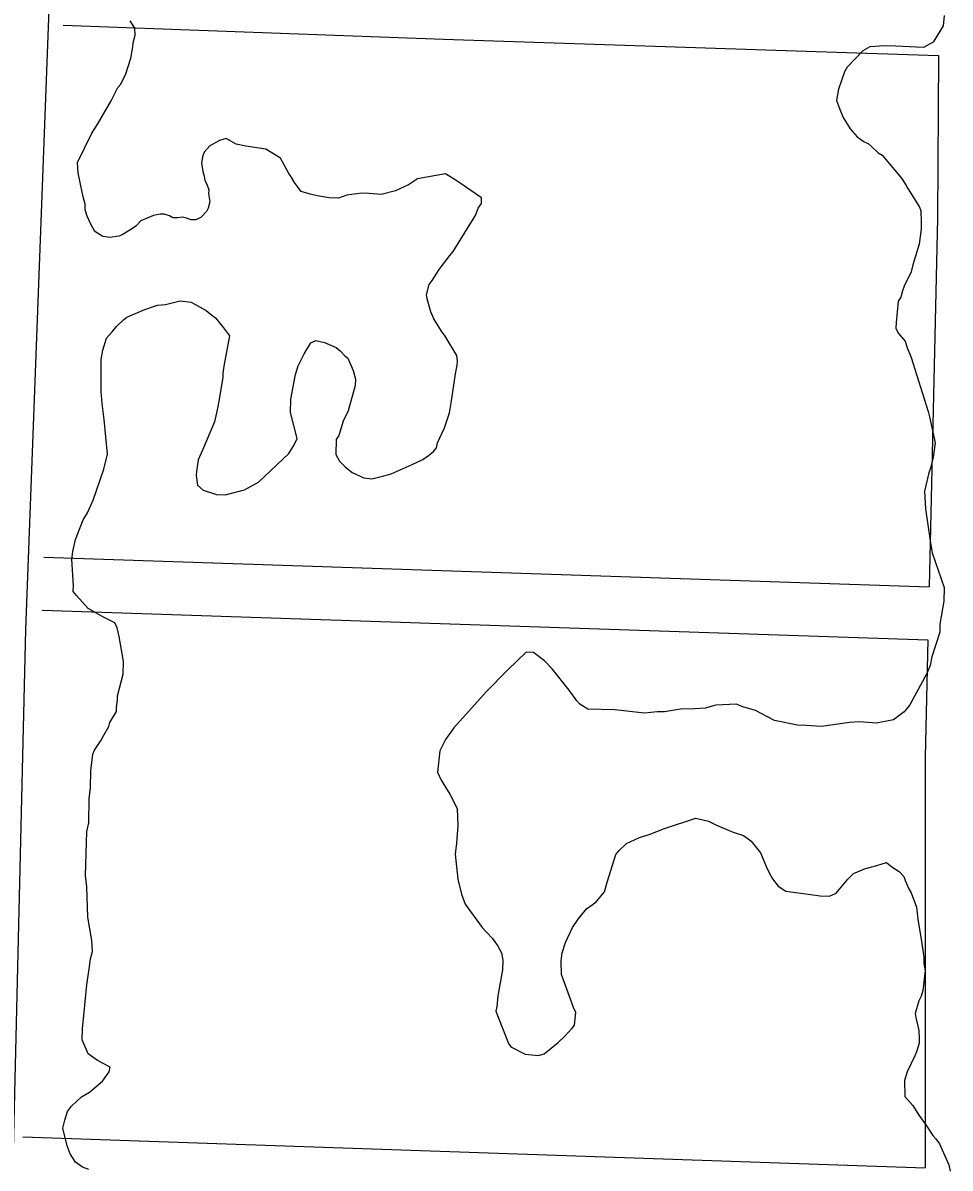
# Model space of a CAD drawing. Extents: x 3677843 to 3715951, y 511991 to 537744.
# Drawn here: x 3705486 to 3706011, y 518112 to 518760 of the extents above; entities that cross this region are included whole.
import ezdxf

# ---------------------------------------------------------------- set-up
doc = ezdxf.new("R2010")
doc.units = 0
doc.layers.add('V-ROAD-CNTR', color=7, linetype='Continuous')
doc.layers.add('V-SITE-VEGE', color=7, linetype='Continuous')

msp = doc.modelspace()

# ---------------------------------------------------------------- linework, layer by layer
at = {"layer": 'V-ROAD-CNTR'}
for points in [[(3705609.45, 521493.06), (3705559.33, 520267.33), (3705530.75, 519560.02), (3705487.88, 518416.88), (3705469.98, 517677.12)], [(3705509.06, 518758.84), (3705724.37, 518750.95), (3705952.42, 518743.29), (3706004.53, 518741.54)], [(3706004.53, 518741.55), (3706003.89, 518649.65), (3705999.16, 518441.1)], [(3705498.15, 518457.74), (3705999.16, 518441.1)], [(3705497.15, 518427.76), (3705998.48, 518411.11)], [(3705998.48, 518411.11), (3705996.98, 518344.88), (3705996.86, 518112.32)], [(3705486.32, 518129.91), (3705996.86, 518112.32)]]:
    msp.add_lwpolyline(points, dxfattribs=at)
at = {"layer": 'V-SITE-VEGE'}
for p, q in [((3706007.78, 518764.31), (3706007.17, 518758.45)), ((3705549.6, 518757.15), (3705547, 518761.29)), ((3705549.94, 518753.07), (3705549.6, 518757.15)), ((3706007.17, 518758.45), (3706001.49, 518749.11)), ((3705548.94, 518749.48), (3705549.94, 518753.07)), ((3705547.33, 518740.03), (3705548.38, 518745.43)), ((3705548.38, 518745.43), (3705548.94, 518749.48)), ((3705961.58, 518744.3), (3705952.74, 518735.05)), ((3705965.71, 518746.45), (3705961.58, 518744.3)), ((3705973.86, 518747.14), (3705965.71, 518746.45)), ((3705980.19, 518746.97), (3705973.86, 518747.14)), ((3705995.99, 518746.09), (3705980.19, 518746.97)), ((3706001.49, 518749.11), (3705995.99, 518746.09)), ((3705544.37, 518730.62), (3705547.33, 518740.03)), ((3705541.51, 518725.26), (3705544.37, 518730.62)), ((3705951.31, 518732.37), (3705947.88, 518722.52)), ((3705952.74, 518735.05), (3705951.31, 518732.37)), ((3705540.11, 518723.49), (3705541.51, 518725.26)), ((3705536.28, 518715.91), (3705540.11, 518723.49)), ((3705947.88, 518722.52), (3705946.81, 518716.21)), ((3705528.71, 518703), (3705536.28, 518715.91)), ((3705946.81, 518716.21), (3705948.5, 518711.65)), ((3705948.5, 518711.65), (3705950.62, 518706.62)), ((3705950.62, 518706.62), (3705954.52, 518700.18)), ((3705525.4, 518697.67), (3705528.71, 518703)), ((3705954.52, 518700.18), (3705958.46, 518695.56)), ((3705521.1, 518689.19), (3705525.4, 518697.67)), ((3705597.62, 518693.47), (3705592.12, 518690.45)), ((3705601.27, 518694.73), (3705597.62, 518693.47)), ((3705607.06, 518691.41), (3705601.27, 518694.73)), ((3705958.46, 518695.56), (3705962.46, 518692.74)), ((3705962.46, 518692.74), (3705964.69, 518691.77)), ((3705964.69, 518691.77), (3705966.46, 518690.37)), ((3705517.27, 518681.15), (3705521.1, 518689.19)), ((3705588.86, 518686.92), (3705587.88, 518684.24)), ((3705592.12, 518690.45), (3705588.86, 518686.92)), ((3705612.46, 518690.36), (3705607.06, 518691.41)), ((3705623.72, 518688.7), (3705612.46, 518690.36)), ((3705632.17, 518683.5), (3705623.72, 518688.7)), ((3705966.46, 518690.37), (3705970.43, 518686.65)), ((3705970.43, 518686.65), (3705972.66, 518685.23)), ((3705972.66, 518685.23), (3705983.61, 518672.28)), ((3705517.56, 518675.27), (3705517.27, 518681.15)), ((3705587.88, 518684.24), (3705587.33, 518680.64)), ((3705587.33, 518680.64), (3705588.12, 518676.09)), ((3705636.91, 518674.78), (3705632.17, 518683.5)), ((3705518.77, 518669.81), (3705517.56, 518675.27)), ((3705588.12, 518676.09), (3705588.95, 518673.36)), ((3705588.95, 518673.36), (3705589.34, 518671.09)), ((3705638.21, 518672.94), (3705636.91, 518674.78)), ((3705639.94, 518669.73), (3705638.21, 518672.94)), ((3705725.52, 518674.67), (3705709.62, 518671.93)), ((3705730.86, 518671.36), (3705725.52, 518674.67)), ((3705983.61, 518672.28), (3705986.21, 518668.14)), ((3705520.37, 518661.63), (3705518.77, 518669.81)), ((3705589.34, 518671.09), (3705590.62, 518668.34)), ((3705590.62, 518668.34), (3705591.45, 518665.6)), ((3705643.87, 518664.65), (3705639.94, 518669.73)), ((3705704.56, 518668.45), (3705697.23, 518665.03)), ((3705709.62, 518671.93), (3705704.56, 518668.45)), ((3705734.41, 518669.01), (3705730.86, 518671.36)), ((3705745.95, 518661.01), (3705734.41, 518669.01)), ((3705986.21, 518668.14), (3705987.07, 518666.31)), ((3705987.07, 518666.31), (3705993.58, 518656.19)), ((3705521.61, 518657.53), (3705520.37, 518661.63)), ((3705591.45, 518665.6), (3705591.39, 518663.34)), ((3705591.39, 518663.34), (3705592.17, 518658.8)), ((3705648.8, 518663.16), (3705643.87, 518664.65)), ((3705652.85, 518662.15), (3705648.8, 518663.16)), ((3705659.6, 518661.07), (3705652.85, 518662.15)), ((3705665.02, 518660.92), (3705659.6, 518661.07)), ((3705669.59, 518662.61), (3705665.02, 518660.92)), ((3705678.21, 518663.73), (3705669.59, 518662.61)), ((3705682.27, 518663.62), (3705678.21, 518663.73)), ((3705689.04, 518662.99), (3705682.27, 518663.62)), ((3705697.23, 518665.03), (3705689.04, 518662.99)), ((3705745.87, 518657.85), (3705745.95, 518661.01)), ((3705521.52, 518654.37), (3705521.61, 518657.53)), ((3705522.78, 518650.71), (3705521.52, 518654.37)), ((3705590.22, 518653.43), (3705586.96, 518649.9)), ((3705591.17, 518655.21), (3705590.22, 518653.43)), ((3705592.17, 518658.8), (3705591.17, 518655.21)), ((3705742.52, 518651.16), (3705743.99, 518655.19)), ((3705743.99, 518655.19), (3705745.87, 518657.85)), ((3705993.58, 518656.19), (3705994.42, 518653.91)), ((3705994.42, 518653.91), (3705994.69, 518647.12)), ((3705524.48, 518646.6), (3705522.78, 518650.71)), ((3705527.07, 518642.01), (3705524.48, 518646.6)), ((3705553.01, 518648.1), (3705550.21, 518645.01)), ((3705560.32, 518651.07), (3705553.01, 518648.1)), ((3705563.96, 518651.87), (3705560.32, 518651.07)), ((3705566.22, 518651.81), (3705563.96, 518651.87)), ((3705569.35, 518650.83), (3705566.22, 518651.81)), ((3705571.14, 518649.87), (3705569.35, 518650.83)), ((3705573.85, 518649.8), (3705571.14, 518649.87)), ((3705576.57, 518650.18), (3705573.85, 518649.8)), ((3705578.82, 518649.67), (3705576.57, 518650.18)), ((3705581.5, 518648.69), (3705578.82, 518649.67)), ((3705584.21, 518648.62), (3705581.5, 518648.69)), ((3705586.96, 518649.9), (3705584.21, 518648.62)), ((3705729.77, 518630.7), (3705740.17, 518647.6)), ((3705740.17, 518647.6), (3705742.52, 518651.16)), ((3705994.69, 518647.12), (3705994.59, 518643.5)), ((3705531.52, 518639.18), (3705527.07, 518642.01)), ((3705542.4, 518640.24), (3705540.56, 518639.39)), ((3705548.37, 518643.7), (3705542.4, 518640.24)), ((3705550.21, 518645.01), (3705548.37, 518643.7)), ((3705994.59, 518643.5), (3705993.46, 518634.94)), ((3705535.57, 518638.62), (3705531.52, 518639.18)), ((3705540.56, 518639.39), (3705535.57, 518638.62)), ((3705993.46, 518634.94), (3705989.98, 518623.28)), ((3705721.81, 518620.52), (3705727.9, 518628.49)), ((3705727.9, 518628.49), (3705729.77, 518630.7)), ((3705718.03, 518614.29), (3705721.81, 518620.52)), ((3705989.98, 518623.28), (3705988.97, 518619.24)), ((3705716.16, 518612.08), (3705718.03, 518614.29)), ((3705988.97, 518619.24), (3705985.14, 518611.2)), ((3705714.64, 518606.24), (3705716.16, 518612.08)), ((3705984.16, 518608.52), (3705983.16, 518604.93)), ((3705985.14, 518611.2), (3705984.16, 518608.52)), ((3705567.11, 518600.7), (3705575.3, 518602.74)), ((3705575.3, 518602.74), (3705581.61, 518602.12)), ((3705581.61, 518602.12), (3705590.08, 518597.37)), ((3705715.04, 518603.97), (3705714.64, 518606.24)), ((3705717.1, 518596.68), (3705715.04, 518603.97)), ((3705981.75, 518602.7), (3705980.52, 518590.53)), ((3705983.16, 518604.93), (3705981.75, 518602.7)), ((3705545.21, 518593.6), (3705555.27, 518597.85)), ((3705555.27, 518597.85), (3705562.58, 518600.37)), ((3705562.58, 518600.37), (3705567.11, 518600.7)), ((3705590.08, 518597.37), (3705592.29, 518595.51)), ((3705592.29, 518595.51), (3705595.39, 518593.16)), ((3705718.8, 518592.57), (3705717.1, 518596.68)), ((3705536.85, 518585.23), (3705539.2, 518588.34)), ((3705539.2, 518588.34), (3705543.37, 518592.29)), ((3705543.37, 518592.29), (3705545.21, 518593.6)), ((3705595.39, 518593.16), (3705599.76, 518587.62)), ((3705723.14, 518585.67), (3705718.8, 518592.57)), ((3705980.52, 518590.53), (3705980.43, 518587.37)), ((3705531.61, 518574.98), (3705533.59, 518581.71)), ((3705533.59, 518581.71), (3705536.85, 518585.23)), ((3705599.76, 518587.62), (3705603.25, 518583)), ((3705603.25, 518583), (3705600.08, 518565.91)), ((3705725.32, 518582.9), (3705723.14, 518585.67)), ((3705731.81, 518571.87), (3705725.32, 518582.9)), ((3705980.43, 518587.37), (3705981.71, 518584.62)), ((3705981.71, 518584.62), (3705985.66, 518579.99)), ((3705645.48, 518572.83), (3705649.26, 518579.06)), ((3705649.26, 518579.06), (3705652.01, 518580.34)), ((3705652.01, 518580.34), (3705656.96, 518579.3)), ((3705656.96, 518579.3), (3705663.66, 518576.41)), ((3705663.66, 518576.41), (3705665.87, 518574.55)), ((3705985.66, 518579.99), (3705986.48, 518576.81)), ((3705986.48, 518576.81), (3705989.03, 518570.86)), ((3705530.56, 518569.58), (3705531.61, 518574.98)), ((3705530.62, 518555.11), (3705530.56, 518569.58)), ((3705642.14, 518566.14), (3705645.48, 518572.83)), ((3705665.87, 518574.55), (3705668.51, 518571.76)), ((3705668.51, 518571.76), (3705670.28, 518570.36)), ((3705670.28, 518570.36), (3705673.26, 518563.5)), ((3705732.18, 518568.7), (3705731.81, 518571.87)), ((3705732.11, 518566.44), (3705732.18, 518568.7)), ((3705989.03, 518570.86), (3705998.61, 518540.31)), ((3705600.08, 518565.91), (3705599.52, 518561.85)), ((3705640.65, 518561.21), (3705642.14, 518566.14)), ((3705673.26, 518563.5), (3705674.48, 518558.49)), ((3705731.08, 518561.49), (3705732.11, 518566.44)), ((3705599.46, 518559.6), (3705597.32, 518546.99)), ((3705599.52, 518561.85), (3705599.46, 518559.6)), ((3705638.01, 518547.26), (3705640.65, 518561.21)), ((3705674.48, 518558.49), (3705674.39, 518554.88)), ((3705728.86, 518546.18), (3705731.08, 518561.49)), ((3705530.52, 518551.5), (3705530.62, 518555.11)), ((3705531.25, 518544.69), (3705530.52, 518551.5)), ((3705674.39, 518554.88), (3705670.39, 518540.52)), ((3705532.36, 518535.62), (3705531.25, 518544.69)), ((3705597.32, 518546.99), (3705596.26, 518541.15)), ((3705637.81, 518539.58), (3705638.01, 518547.26)), ((3705727.78, 518539.43), (3705728.86, 518546.18)), ((3705596.26, 518541.15), (3705594.72, 518534.4)), ((3705641.49, 518525.02), (3705637.81, 518539.58)), ((3705670.39, 518540.52), (3705667.52, 518534.71)), ((3705724.83, 518530.92), (3705727.78, 518539.43)), ((3705998.61, 518540.31), (3705999.43, 518537.13)), ((3705999.43, 518537.13), (3706002.66, 518522.57)), ((3705534.1, 518516.14), (3705532.36, 518535.62)), ((3705594.72, 518534.4), (3705587.96, 518518.31)), ((3705667.52, 518534.71), (3705665.04, 518526.64)), ((3705720.99, 518522.43), (3705724.83, 518530.92)), ((3705639.57, 518521), (3705641.49, 518525.02)), ((3705663.62, 518524.42), (3705663.39, 518515.84)), ((3705665.04, 518526.64), (3705663.62, 518524.42)), ((3705587.96, 518518.31), (3705585.55, 518512.95)), ((3705636.74, 518516.55), (3705639.57, 518521)), ((3705715.82, 518515.34), (3705718.6, 518517.52)), ((3705718.6, 518517.52), (3705720.46, 518519.73)), ((3705720.46, 518519.73), (3705720.99, 518522.43)), ((3706002.66, 518522.57), (3706001.54, 518514.46)), ((3705532.06, 518507.6), (3705534.1, 518516.14)), ((3705585.55, 518512.95), (3705584.47, 518506.2)), ((3705619.57, 518500.28), (3705636.74, 518516.55)), ((3705663.39, 518515.84), (3705665.56, 518512.16)), ((3705665.56, 518512.16), (3705668.63, 518508.92)), ((3705706.65, 518510.16), (3705712.6, 518513.16)), ((3705712.6, 518513.16), (3705715.82, 518515.34)), ((3706001.54, 518514.46), (3706000.01, 518508.18)), ((3705526.17, 518490.12), (3705532.06, 518507.6)), ((3705584.47, 518506.2), (3705584.41, 518503.94)), ((3705584.41, 518503.94), (3705585.17, 518498.49)), ((3705668.63, 518508.92), (3705672.62, 518505.64)), ((3705672.62, 518505.64), (3705679.32, 518502.75)), ((3705683.82, 518502.18), (3705690.65, 518503.8)), ((3705690.65, 518503.8), (3705694.75, 518505.05)), ((3705694.75, 518505.05), (3705706.65, 518510.16)), ((3705999.04, 518505.49), (3705996.5, 518495.16)), ((3706000.01, 518508.18), (3705999.04, 518505.49)), ((3705585.17, 518498.49), (3705588.26, 518495.7)), ((3705611.77, 518495.97), (3705619.57, 518500.28)), ((3705679.32, 518502.75), (3705683.82, 518502.18)), ((3705588.26, 518495.7), (3705595.88, 518493.23)), ((3705595.88, 518493.23), (3705600.85, 518493.1)), ((3705600.85, 518493.1), (3705611.77, 518495.97)), ((3705996.5, 518495.16), (3705997.14, 518485.2)), ((3705522.81, 518482.98), (3705526.17, 518490.12)), ((3705997.14, 518485.2), (3705999.81, 518467.04)), ((3705516.07, 518467.79), (3705520.45, 518478.98)), ((3705520.45, 518478.98), (3705522.81, 518482.98)), ((3705514.54, 518461.05), (3705516.07, 518467.79)), ((3705999.81, 518467.04), (3706000.99, 518460.23)), ((3705513.96, 518456.54), (3705514.54, 518461.05)), ((3706000.99, 518460.23), (3706007.7, 518440.61)), ((3705514.92, 518441.6), (3705513.96, 518456.54)), ((3705514.84, 518438.44), (3705514.92, 518441.6)), ((3706007.7, 518440.61), (3706007.49, 518432.92)), ((3705516.58, 518436.13), (3705514.84, 518438.44)), ((3705523.17, 518428.72), (3705516.58, 518436.13)), ((3706007.49, 518432.92), (3706005.33, 518419.87)), ((3705527.62, 518426.34), (3705523.17, 518428.72)), ((3705531.63, 518423.97), (3705527.62, 518426.34)), ((3705538.32, 518420.63), (3705531.63, 518423.97)), ((3705539.6, 518417.88), (3705538.32, 518420.63)), ((3706005.33, 518419.87), (3706005.21, 518415.35)), ((3705540.83, 518412.88), (3705539.6, 518417.88)), ((3706005.21, 518415.35), (3706000.77, 518401.46)), ((3705543.16, 518398.8), (3705540.83, 518412.88)), ((3705771.17, 518403.99), (3705760.5, 518393.88)), ((3705775.23, 518403.88), (3705771.17, 518403.99)), ((3705781.44, 518399.19), (3705775.23, 518403.88)), ((3706000.77, 518401.46), (3705999.73, 518396.51)), ((3705542.97, 518391.57), (3705543.16, 518398.8)), ((3705760.5, 518393.88), (3705748.41, 518381.54)), ((3705785.83, 518394.55), (3705781.44, 518399.19)), ((3705795.46, 518382.54), (3705785.83, 518394.55)), ((3705999.73, 518396.51), (3705997.81, 518392.04)), ((3705539.93, 518379.44), (3705542.97, 518391.57)), ((3705997.81, 518392.04), (3705988.29, 518374.21)), ((3705748.41, 518381.54), (3705730.23, 518361.23)), ((3705799.82, 518376.55), (3705795.46, 518382.54)), ((3705539.3, 518372.68), (3705539.87, 518377.18)), ((3705539.87, 518377.18), (3705539.93, 518379.44)), ((3705801.58, 518374.69), (3705799.82, 518376.55)), ((3705806.02, 518371.86), (3705801.58, 518374.69)), ((3705890.19, 518374.58), (3705878.42, 518373.99)), ((3705893.77, 518373.13), (3705890.19, 518374.58)), ((3705988.29, 518374.21), (3705985.01, 518370.23)), ((3705535.45, 518364.19), (3705539.24, 518370.42)), ((3705539.24, 518370.42), (3705539.3, 518372.68)), ((3705821.38, 518371.45), (3705806.02, 518371.86)), ((3705838.06, 518369.65), (3705821.38, 518371.45)), ((3705845.31, 518370.36), (3705838.06, 518369.65)), ((3705849.38, 518370.25), (3705845.31, 518370.36)), ((3705858.46, 518371.81), (3705849.38, 518370.25)), ((3705866.61, 518372.05), (3705858.46, 518371.81)), ((3705872.5, 518372.34), (3705866.61, 518372.05)), ((3705878.42, 518373.99), (3705872.5, 518372.34)), ((3705900.95, 518371.13), (3705893.77, 518373.13)), ((3705911.64, 518365.41), (3705900.95, 518371.13)), ((3705985.01, 518370.23), (3705979.02, 518365.87)), ((3705532.1, 518357.05), (3705534.94, 518361.94)), ((3705534.94, 518361.94), (3705535.45, 518364.19)), ((3705730.23, 518361.23), (3705725.53, 518354.58)), ((3705924.68, 518362.8), (3705911.64, 518365.41)), ((3705929.65, 518362.67), (3705924.68, 518362.8)), ((3705938.23, 518361.99), (3705929.65, 518362.67)), ((3705954.11, 518364.28), (3705938.23, 518361.99)), ((3705959.54, 518364.59), (3705954.11, 518364.28)), ((3705969.47, 518363.87), (3705959.54, 518364.59)), ((3705979.02, 518365.87), (3705969.47, 518363.87)), ((3705530.67, 518354.37), (3705532.1, 518357.05)), ((3705525.93, 518346.36), (3705526.9, 518348.6)), ((3705526.9, 518348.6), (3705530.67, 518354.37)), ((3705722.2, 518348.34), (3705720.97, 518336.16)), ((3705725.53, 518354.58), (3705722.2, 518348.34)), ((3705524.77, 518336.9), (3705525.93, 518346.36)), ((3705524.52, 518327.41), (3705524.77, 518336.9)), ((3705720.97, 518336.16), (3705723.11, 518331.58)), ((3705723.11, 518331.58), (3705727.87, 518323.77)), ((3705523.9, 518321.1), (3705524.52, 518327.41)), ((3705727.87, 518323.77), (3705730.88, 518317.81)), ((3705523.54, 518307.54), (3705523.9, 518321.1)), ((3705730.88, 518317.81), (3705732.17, 518315.52)), ((3705732.17, 518315.52), (3705732.37, 518306.02)), ((3705849.42, 518304.24), (3705867.21, 518310.09)), ((3705867.21, 518310.09), (3705874.4, 518308.54)), ((3705522.5, 518302.6), (3705523.54, 518307.54)), ((3705732.37, 518306.02), (3705731.65, 518296.09)), ((3705840.74, 518300.85), (3705849.42, 518304.24)), ((3705874.4, 518308.54), (3705878.86, 518306.16)), ((3705878.86, 518306.16), (3705888.25, 518302.29)), ((3705521.83, 518277.75), (3705522.5, 518302.6)), ((3705827.94, 518295.77), (3705835.27, 518299.19)), ((3705835.27, 518299.19), (3705840.74, 518300.85)), ((3705888.25, 518302.29), (3705894.08, 518300.33)), ((3705894.08, 518300.33), (3705896.74, 518298.45)), ((3705896.74, 518298.45), (3705898.51, 518297.05)), ((3705898.51, 518297.05), (3705903.76, 518290.58)), ((3705731.65, 518296.09), (3705731.03, 518289.78)), ((3705821.9, 518289.6), (3705823.77, 518291.82)), ((3705823.77, 518291.82), (3705827.94, 518295.77)), ((3705903.76, 518290.58), (3705907.16, 518282.35)), ((3705731.03, 518289.78), (3705732.46, 518275.72)), ((3705816.96, 518273.91), (3705821.9, 518289.6)), ((3705969.58, 518283.39), (3705975.05, 518285.05)), ((3705975.05, 518285.05), (3705978.15, 518282.71)), ((3705522.57, 518271.4), (3705521.83, 518277.75)), ((3705907.16, 518282.35), (3705908.44, 518279.6)), ((3705908.44, 518279.6), (3705910.6, 518275.92)), ((3705953.09, 518275.69), (3705956.34, 518278.77)), ((3705956.34, 518278.77), (3705963.2, 518281.75)), ((3705963.2, 518281.75), (3705969.58, 518283.39)), ((3705978.15, 518282.71), (3705982.14, 518279.89)), ((3705982.14, 518279.89), (3705984.78, 518277.11)), ((3705984.78, 518277.11), (3705985.62, 518274.82)), ((3705523.01, 518254.21), (3705522.57, 518271.4)), ((3705732.46, 518275.72), (3705734.49, 518267.08)), ((3705815.46, 518268.53), (3705816.96, 518273.91)), ((3705910.6, 518275.92), (3705913.66, 518271.77)), ((3705913.66, 518271.77), (3705918.1, 518268.94)), ((3705946.55, 518267.73), (3705953.09, 518275.69)), ((3705985.62, 518274.82), (3705987.76, 518270.24)), ((3705734.49, 518267.08), (3705736.61, 518261.59)), ((3705810.79, 518262.77), (3705815.46, 518268.53)), ((3705918.1, 518268.94), (3705926.66, 518267.81)), ((3705926.66, 518267.81), (3705937.47, 518266.16)), ((3705937.47, 518266.16), (3705942.89, 518266.02)), ((3705942.89, 518266.02), (3705946.55, 518267.73)), ((3705987.76, 518270.24), (3705989.06, 518267.95)), ((3705989.06, 518267.95), (3705992, 518259.73)), ((3705736.61, 518261.59), (3705746.2, 518248.23)), ((3705800.58, 518253.1), (3705805.25, 518258.86)), ((3705805.25, 518258.86), (3705808.48, 518261.03)), ((3705808.48, 518261.03), (3705810.79, 518262.77)), ((3705992, 518259.73), (3705992.72, 518252.93)), ((3705525.37, 518241.03), (3705523.01, 518254.21)), ((3705797.28, 518248.22), (3705800.58, 518253.1)), ((3705992.72, 518252.93), (3705995.07, 518239.3)), ((3705746.2, 518248.23), (3705751.91, 518242.2)), ((3705793.44, 518239.73), (3705797.28, 518248.22)), ((3705525.66, 518234.7), (3705525.37, 518241.03)), ((3705751.91, 518242.2), (3705754.96, 518238.05)), ((3705791.48, 518233.9), (3705793.44, 518239.73)), ((3705995.07, 518239.3), (3705996.22, 518231.59)), ((3705524.64, 518230.66), (3705525.66, 518234.7)), ((3705754.96, 518238.05), (3705757.12, 518233.92)), ((3705757.12, 518233.92), (3705757.91, 518229.83)), ((3705790.9, 518229.4), (3705791.48, 518233.9)), ((3705522.44, 518215.79), (3705524.07, 518226.15)), ((3705524.07, 518226.15), (3705524.64, 518230.66)), ((3705757.91, 518229.83), (3705757.76, 518224.41)), ((3705791.15, 518221.71), (3705790.9, 518229.4)), ((3705996.22, 518231.59), (3705996.12, 518227.97)), ((3705996.12, 518227.97), (3705996.92, 518223.88)), ((3705757.76, 518224.41), (3705755.11, 518209.56)), ((3705797.88, 518202.99), (3705791.15, 518221.71)), ((3705996.92, 518223.88), (3705995.71, 518212.61)), ((3705519.96, 518190.99), (3705522.44, 518215.79)), ((3705995.71, 518212.61), (3705994.72, 518209.47)), ((3705755.11, 518209.56), (3705754.5, 518203.7)), ((3705993.29, 518206.8), (3705991.29, 518199.62)), ((3705994.72, 518209.47), (3705993.29, 518206.8)), ((3705754.5, 518203.7), (3705753.97, 518201)), ((3705753.97, 518201), (3705761.17, 518182.73)), ((3705799.16, 518200.24), (3705797.88, 518202.99)), ((3705798.52, 518193.03), (3705799.16, 518200.24)), ((3705991.29, 518199.62), (3705991.69, 518197.35)), ((3705797.11, 518191.26), (3705798.52, 518193.03)), ((3705991.69, 518197.35), (3705993.29, 518190.07)), ((3705519.79, 518184.67), (3705519.96, 518190.99)), ((3705789.21, 518183.33), (3705792.93, 518186.85)), ((3705792.93, 518186.85), (3705797.11, 518191.26)), ((3705993.29, 518190.07), (3705993.63, 518185.54)), ((3705523.2, 518176.89), (3705519.79, 518184.67)), ((3705761.17, 518182.73), (3705762.48, 518180.88)), ((3705762.48, 518180.88), (3705770.5, 518176.6)), ((3705781.35, 518176.76), (3705789.21, 518183.33)), ((3705993.56, 518182.83), (3705992.07, 518177.89)), ((3705993.63, 518185.54), (3705993.56, 518182.83)), ((3705528.53, 518173.13), (3705523.2, 518176.89)), ((3705770.5, 518176.6), (3705778.17, 518175.94)), ((3705778.17, 518175.94), (3705781.35, 518176.76)), ((3705991.1, 518175.66), (3705986.79, 518166.73)), ((3705992.07, 518177.89), (3705991.1, 518175.66)), ((3705535.66, 518169.32), (3705528.53, 518173.13)), ((3705535.14, 518166.62), (3705535.66, 518169.32)), ((3705523.98, 518155.17), (3705531.38, 518161.3)), ((3705531.38, 518161.3), (3705535.14, 518166.62)), ((3705986.79, 518166.73), (3705985.3, 518161.8)), ((3705985.3, 518161.8), (3705985.52, 518152.75)), ((3705519.39, 518152.58), (3705523.98, 518155.17)), ((3705513.82, 518147.3), (3705519.39, 518152.58)), ((3705985.52, 518152.75), (3705989.9, 518147.66)), ((3705989.9, 518147.66), (3705993.37, 518142.14)), ((3705509.99, 518139.27), (3705511.48, 518144.2)), ((3705511.48, 518144.2), (3705513.82, 518147.3)), ((3705993.37, 518142.14), (3705997.29, 518136.61)), ((3705508.96, 518134.77), (3705509.99, 518139.27)), ((3705511.41, 518124.76), (3705508.96, 518134.77)), ((3705997.29, 518136.61), (3706001.2, 518130.63)), ((3706001.2, 518130.63), (3706002.96, 518128.77)), ((3706002.96, 518128.77), (3706005.15, 518126)), ((3705513.09, 518120.2), (3705511.41, 518124.76)), ((3706005.15, 518126), (3706010.25, 518114.11)), ((3705516.13, 518115.59), (3705513.09, 518120.2)), ((3705520.13, 518112.77), (3705516.13, 518115.59)), ((3705523.71, 518111.32), (3705520.13, 518112.77)), ((3706010.25, 518114.11), (3706011.06, 518110.47))]:
    msp.add_line(p, q, dxfattribs=at)

doc.saveas('drawing.dxf')
